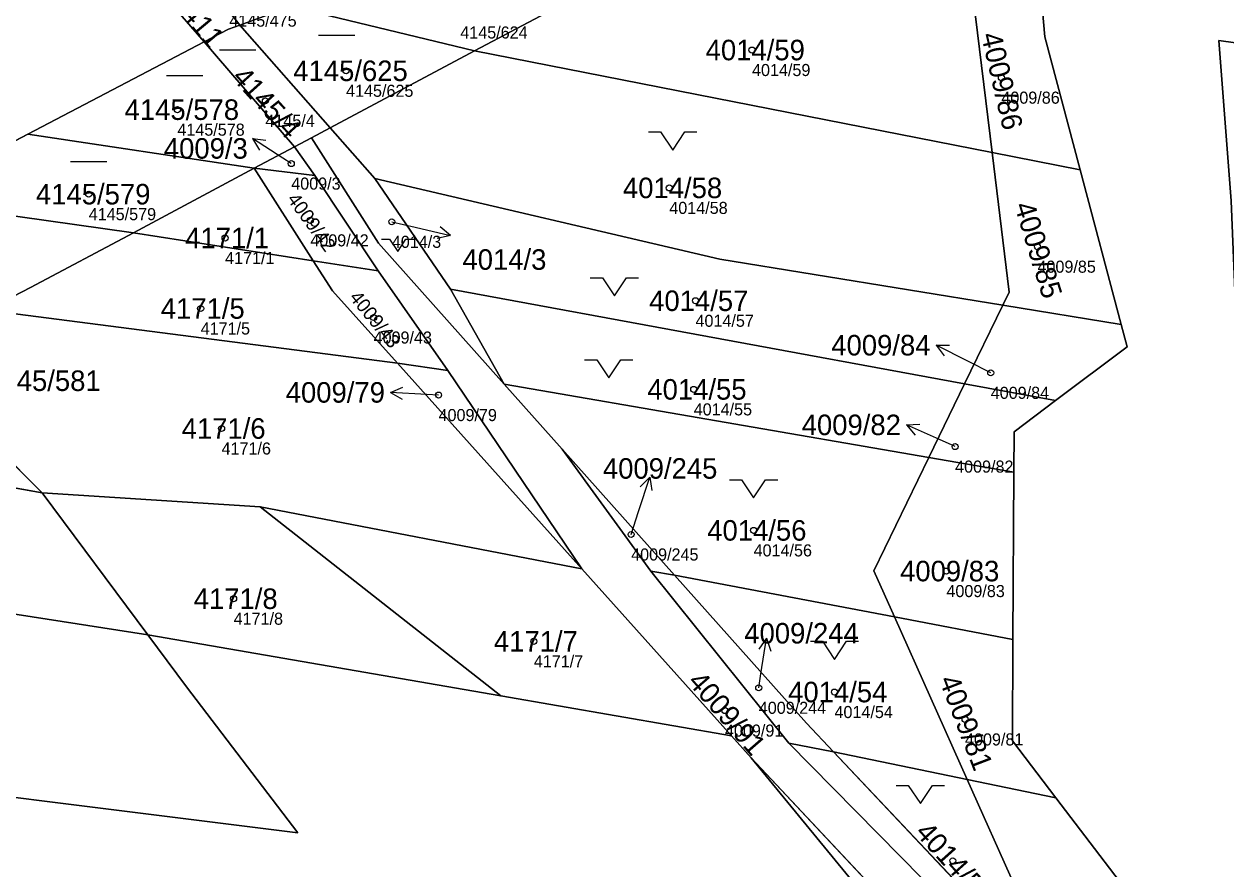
# Model space of a CAD drawing. Extents: x -739214 to -733252, y -1147612 to -1142842.
# Drawn here: x -735904 to -735804.4, y -1146808.7 to -1146738.8 of the extents above; entities that cross this region are included whole.
import ezdxf

# ---------------------------------------------------------------- set-up
doc = ezdxf.new("R2010")
doc.units = 0
for name, color, linetype in [('Definiční body', 7, 'Continuous'), ('Hranice parcel', 7, 'Continuous'), ('Parcelní čísla', 7, 'Continuous'), ('Polygon parcely', 7, 'Continuous'), ('Pop  PČ popisy', 7, 'Continuous'), ('Značky kultur', 7, 'Continuous')]:
    doc.layers.add(name, color=color, linetype=linetype)

msp = doc.modelspace()

# ---------------------------------------------------------------- linework, layer by layer
at = {"layer": 'Definiční body'}
for centre in [(-735843.67, -1146740.91), (-735877.29, -1146742.63), (-735823.02, -1146743.2), (-735891.26, -1146745.85), (-735883.97, -1146745.12), (-735881.83, -1146750.32), (-735898.6, -1146752.85), (-735850.52, -1146752.33), (-735880.25, -1146755.02), (-735873.5, -1146755.14), (-735887.31, -1146756.48), (-735820.03, -1146757.2), (-735848.35, -1146761.68), (-735889.33, -1146762.32), (-735875.01, -1146763.07), (-735823.9, -1146767.65), (-735869.63, -1146769.49), (-735848.5, -1146769.02), (-735887.6, -1146772.26), (-735826.85, -1146773.76), (-735843.54, -1146780.7), (-735853.68, -1146781.04), (-735827.57, -1146784.07), (-735886.6, -1146786.36), (-735861.74, -1146789.89), (-735843.11, -1146793.74), (-735836.84, -1146794.09), (-735845.91, -1146795.63), (-735826.03, -1146796.36), (-735827.04, -1146808.07)]:
    msp.add_circle(centre, 0.25, dxfattribs=at)
at = {"layer": 'Hranice parcel'}
for p, q in [((-735886.08, -1146738.84), (-735888.51, -1146735.68)), ((-735825.35, -1146736.54), (-735823.78, -1146749.41)), ((-735886.08, -1146738.84), (-735881.86, -1146737.3)), ((-735881.86, -1146737.3), (-735866.65, -1146740.99)), ((-735886.08, -1146738.84), (-735887.02, -1146739.18)), ((-735878.6, -1146747.35), (-735886.08, -1146738.84)), ((-735887.02, -1146739.18), (-735889.03, -1146740.23)), ((-735903.64, -1146747.89), (-735889.03, -1146740.23)), ((-735889.03, -1146740.23), (-735881.56, -1146748.93)), ((-735866.65, -1146740.99), (-735878.6, -1146747.35)), ((-735823.78, -1146749.41), (-735866.65, -1146740.99)), ((-735878.6, -1146747.35), (-735880.16, -1146748.18)), ((-735874.92, -1146751.54), (-735878.6, -1146747.35)), ((-735914.07, -1146753.35), (-735903.64, -1146747.89)), ((-735903.64, -1146747.89), (-735884.9, -1146750.71)), ((-735881.56, -1146748.93), (-735880.16, -1146748.18)), ((-735881.56, -1146748.93), (-735884.9, -1146750.71)), ((-735879.87, -1146751.31), (-735881.56, -1146748.93)), ((-735816.5, -1146750.84), (-735823.78, -1146749.41)), ((-735884.9, -1146750.71), (-735894.9, -1146756.04)), ((-735884.9, -1146750.71), (-735879.87, -1146751.31)), ((-735880, -1146758.36), (-735884.9, -1146750.71)), ((-735874.62, -1146759.2), (-735879.87, -1146751.31)), ((-735868.65, -1146760.71), (-735874.92, -1146751.54)), ((-735813.09, -1146763.64), (-735816.5, -1146750.84)), ((-735914.07, -1146753.35), (-735894.9, -1146756.04)), ((-735894.9, -1146756.04), (-735880, -1146758.36)), ((-735880, -1146758.36), (-735874.62, -1146759.2)), ((-735868.86, -1146767.45), (-735874.62, -1146759.2)), ((-735864.2, -1146768.59), (-735868.65, -1146760.71)), ((-735826.07, -1146768.56), (-735868.65, -1146760.71)), ((-735907.08, -1146762.46), (-735873.04, -1146766.85)), ((-735822.9, -1146762.05), (-735826.07, -1146768.56)), ((-735813.09, -1146763.64), (-735822.9, -1146762.05)), ((-735902.46, -1146777.59), (-735914.03, -1146766.04)), ((-735873.04, -1146766.85), (-735868.86, -1146767.45)), ((-735873.04, -1146766.85), (-735857.77, -1146783.88)), ((-735857.77, -1146783.88), (-735868.86, -1146767.45)), ((-735864.2, -1146768.59), (-735829.03, -1146774.66)), ((-735859.39, -1146773.98), (-735864.2, -1146768.59)), ((-735826.07, -1146768.56), (-735829.03, -1146774.66)), ((-735818.53, -1146769.95), (-735826.07, -1146768.56)), ((-735902.46, -1146777.59), (-735945.61, -1146769.88)), ((-735852.05, -1146784.09), (-735859.39, -1146773.98)), ((-735859.39, -1146773.98), (-735850.1, -1146784.41)), ((-735829.03, -1146774.66), (-735821.99, -1146775.87)), ((-735822.06, -1146789.73), (-735821.99, -1146775.87)), ((-735893.71, -1146789.34), (-735902.46, -1146777.59)), ((-735902.46, -1146777.59), (-735884.4, -1146778.76)), ((-735962.39, -1146778.66), (-735893.71, -1146789.34)), ((-735884.4, -1146778.76), (-735857.77, -1146783.88)), ((-735884.4, -1146778.76), (-735864.46, -1146794.41)), ((-735857.77, -1146783.88), (-735845.36, -1146797.72)), ((-735840.63, -1146798.33), (-735852.05, -1146784.09)), ((-735850.1, -1146784.41), (-735852.05, -1146784.09)), ((-735831.88, -1146787.87), (-735850.1, -1146784.41)), ((-735822.06, -1146789.73), (-735831.88, -1146787.87)), ((-735831.88, -1146787.87), (-735825.86, -1146801.33)), ((-735893.71, -1146789.34), (-735864.46, -1146794.41)), ((-735864.46, -1146794.41), (-735845.36, -1146797.72)), ((-735845.36, -1146797.72), (-735843.73, -1146799.54)), ((-735836.93, -1146799.05), (-735840.63, -1146798.33)), ((-735843.73, -1146799.54), (-735831.11, -1146813.02)), ((-735832.86, -1146812.79), (-735843.73, -1146799.54)), ((-735825.86, -1146801.33), (-735836.93, -1146799.05)), ((-735836.93, -1146799.05), (-735817.86, -1146819.23)), ((-735818.51, -1146802.85), (-735825.86, -1146801.33)), ((-735825.86, -1146801.33), (-735817.86, -1146819.23))]:
    msp.add_line(p, q, dxfattribs=at)
for points in [[(-735898.88, -1146728.02), (-735892.16, -1146736.62), (-735889.03, -1146740.23)], [(-735856.03, -1146730.65), (-735855.21, -1146734.89), (-735866.65, -1146740.99)], [(-735816.5, -1146750.84), (-735819.43, -1146739.82), (-735819.6, -1146737.64)], [(-735749.2, -1146774.34), (-735803.55, -1146764.23), (-735803.99, -1146753.41), (-735805.02, -1146740.12), (-735746.28, -1146748.34), (-735749.2, -1146774.34)], [(-735880.16, -1146748.18), (-735874.61, -1146756.91), (-735864.2, -1146768.59)], [(-735823.78, -1146749.41), (-735822.37, -1146760.96), (-735822.9, -1146762.05)], [(-735822.9, -1146762.05), (-735846.33, -1146758.24), (-735874.92, -1146751.54)], [(-735907.08, -1146762.46), (-735903.41, -1146760.57), (-735894.9, -1146756.04)], [(-735880, -1146758.36), (-735878.41, -1146760.85), (-735873.04, -1146766.85)], [(-735818.53, -1146769.95), (-735812.6, -1146765.49), (-735813.09, -1146763.64)], [(-735821.99, -1146775.87), (-735821.97, -1146772.54), (-735818.53, -1146769.95)], [(-735829.03, -1146774.66), (-735833.59, -1146784.04), (-735831.88, -1146787.87)], [(-735850.1, -1146784.41), (-735839.17, -1146796.68), (-735836.93, -1146799.05)], [(-735971.53, -1146795.7), (-735969.6, -1146794.7), (-735881.27, -1146805.74), (-735890.49, -1146793.67), (-735893.71, -1146789.34)], [(-735818.51, -1146802.85), (-735822.1, -1146798.12), (-735822.06, -1146789.73)], [(-735804.43, -1146839.52), (-735822.17, -1146817.05), (-735840.63, -1146798.33)], [(-735805.46, -1146816.88), (-735810.43, -1146813.47), (-735818.51, -1146802.85)]]:
    msp.add_lwpolyline(points, dxfattribs=at)
at = {"layer": 'Polygon parcely'}
for points in [[(-735914.07, -1146753.35), (-735903.64, -1146747.89), (-735889.03, -1146740.23), (-735892.16, -1146736.62), (-735898.88, -1146728.02), (-735901.57, -1146727.02), (-735909.76, -1146719.85), (-735922.65, -1146704.42), (-735933.84, -1146703.13), (-735941.86, -1146713.69), (-735938.75, -1146718.95), (-735935.75, -1146732.14), (-735985.68, -1146723.28), (-736007.65, -1146721.94), (-736031.93, -1146726.58), (-736043.74, -1146728.83), (-736064.23, -1146728.39), (-736076.7, -1146728.12), (-736081.12, -1146733.26), (-736090.37, -1146744), (-736100.78, -1146756.09), (-735962.39, -1146778.66), (-735945.61, -1146769.88), (-735925.38, -1146759.28)], [(-735892.16, -1146736.62), (-735889.03, -1146740.23), (-735887.02, -1146739.18), (-735886.08, -1146738.84), (-735888.51, -1146735.68), (-735893.09, -1146729.71), (-735894.56, -1146729.63), (-735898.88, -1146728.02)], [(-735856.03, -1146730.65), (-735860.58, -1146729.52), (-735881.86, -1146737.3), (-735866.65, -1146740.99), (-735855.21, -1146734.89)], [(-735855.21, -1146734.89), (-735866.65, -1146740.99), (-735823.78, -1146749.41), (-735825.35, -1146736.54), (-735856.03, -1146730.65)], [(-735881.86, -1146737.3), (-735888.51, -1146735.68), (-735886.08, -1146738.84)], [(-735816.5, -1146750.84), (-735819.43, -1146739.82), (-735819.6, -1146737.64), (-735825.35, -1146736.54), (-735823.78, -1146749.41)], [(-735886.08, -1146738.84), (-735878.6, -1146747.35), (-735866.65, -1146740.99), (-735881.86, -1146737.3)], [(-735887.02, -1146739.18), (-735889.03, -1146740.23), (-735881.56, -1146748.93), (-735880.16, -1146748.18), (-735878.6, -1146747.35), (-735886.08, -1146738.84)], [(-735884.9, -1146750.71), (-735881.56, -1146748.93), (-735889.03, -1146740.23), (-735903.64, -1146747.89)], [(-735749.2, -1146774.34), (-735803.55, -1146764.23), (-735803.99, -1146753.41), (-735805.02, -1146740.12), (-735746.28, -1146748.34)], [(-735749.2, -1146774.34), (-735746.28, -1146748.34), (-735805.02, -1146740.12), (-735803.99, -1146753.41), (-735803.55, -1146764.23)], [(-735878.6, -1146747.35), (-735874.92, -1146751.54), (-735846.33, -1146758.24), (-735822.9, -1146762.05), (-735822.37, -1146760.96), (-735823.78, -1146749.41), (-735866.65, -1146740.99)], [(-735880.16, -1146748.18), (-735874.61, -1146756.91), (-735864.2, -1146768.59), (-735868.65, -1146760.71), (-735874.92, -1146751.54), (-735878.6, -1146747.35)], [(-735894.9, -1146756.04), (-735884.9, -1146750.71), (-735903.64, -1146747.89), (-735914.07, -1146753.35)], [(-735881.56, -1146748.93), (-735884.9, -1146750.71), (-735879.87, -1146751.31)], [(-735813.09, -1146763.64), (-735816.5, -1146750.84), (-735823.78, -1146749.41), (-735822.37, -1146760.96), (-735822.9, -1146762.05)], [(-735880, -1146758.36), (-735884.9, -1146750.71), (-735894.9, -1146756.04)], [(-735874.62, -1146759.2), (-735879.87, -1146751.31), (-735884.9, -1146750.71), (-735880, -1146758.36)], [(-735822.9, -1146762.05), (-735846.33, -1146758.24), (-735874.92, -1146751.54), (-735868.65, -1146760.71), (-735826.07, -1146768.56)], [(-735894.9, -1146756.04), (-735914.07, -1146753.35), (-735925.38, -1146759.28), (-735907.08, -1146762.46), (-735903.41, -1146760.57)], [(-735873.04, -1146766.85), (-735878.41, -1146760.85), (-735880, -1146758.36), (-735894.9, -1146756.04), (-735903.41, -1146760.57), (-735907.08, -1146762.46)], [(-735878.41, -1146760.85), (-735873.04, -1146766.85), (-735868.86, -1146767.45), (-735874.62, -1146759.2), (-735880, -1146758.36)], [(-735945.61, -1146769.88), (-735902.46, -1146777.59), (-735914.03, -1146766.04), (-735925.38, -1146759.28)], [(-735826.07, -1146768.56), (-735868.65, -1146760.71), (-735864.2, -1146768.59), (-735829.03, -1146774.66)], [(-735884.4, -1146778.76), (-735857.77, -1146783.88), (-735873.04, -1146766.85), (-735907.08, -1146762.46), (-735914.03, -1146766.04), (-735902.46, -1146777.59)], [(-735818.53, -1146769.95), (-735812.6, -1146765.49), (-735813.09, -1146763.64), (-735822.9, -1146762.05), (-735826.07, -1146768.56)], [(-735868.86, -1146767.45), (-735873.04, -1146766.85), (-735857.77, -1146783.88)], [(-735859.39, -1146773.98), (-735850.1, -1146784.41), (-735831.88, -1146787.87), (-735833.59, -1146784.04), (-735829.03, -1146774.66), (-735864.2, -1146768.59)], [(-735821.97, -1146772.54), (-735818.53, -1146769.95), (-735826.07, -1146768.56), (-735829.03, -1146774.66), (-735821.99, -1146775.87)], [(-735902.46, -1146777.59), (-735945.61, -1146769.88), (-735962.39, -1146778.66), (-735893.71, -1146789.34)], [(-735859.39, -1146773.98), (-735852.05, -1146784.09), (-735850.1, -1146784.41)], [(-735822.06, -1146789.73), (-735821.99, -1146775.87), (-735829.03, -1146774.66), (-735833.59, -1146784.04), (-735831.88, -1146787.87)], [(-735864.46, -1146794.41), (-735884.4, -1146778.76), (-735902.46, -1146777.59), (-735893.71, -1146789.34)], [(-735971.53, -1146795.7), (-735969.6, -1146794.7), (-735881.27, -1146805.74), (-735890.49, -1146793.67), (-735893.71, -1146789.34), (-735962.39, -1146778.66), (-735989.23, -1146792.72)], [(-735864.46, -1146794.41), (-735845.36, -1146797.72), (-735857.77, -1146783.88), (-735884.4, -1146778.76)], [(-735850.1, -1146784.41), (-735852.05, -1146784.09), (-735840.63, -1146798.33), (-735836.93, -1146799.05), (-735839.17, -1146796.68)], [(-735850.1, -1146784.41), (-735839.17, -1146796.68), (-735836.93, -1146799.05), (-735825.86, -1146801.33), (-735831.88, -1146787.87)], [(-735822.1, -1146798.12), (-735822.06, -1146789.73), (-735831.88, -1146787.87), (-735825.86, -1146801.33), (-735818.51, -1146802.85)], [(-735827.07, -1146839.14), (-735836.87, -1146812.26), (-735832.86, -1146812.79), (-735843.73, -1146799.54), (-735845.36, -1146797.72), (-735864.46, -1146794.41), (-735893.71, -1146789.34), (-735890.49, -1146793.67), (-735881.27, -1146805.74), (-735969.6, -1146794.7), (-735971.53, -1146795.7), (-735944.31, -1146800.25), (-735946.09, -1146817.61), (-735936.43, -1146819.57), (-735897.37, -1146828.72), (-735868.95, -1146833.94)], [(-735836.93, -1146799.05), (-735840.63, -1146798.33), (-735822.17, -1146817.05), (-735804.43, -1146839.52), (-735817.86, -1146819.23)], [(-735832.86, -1146812.79), (-735831.11, -1146813.02), (-735843.73, -1146799.54)], [(-735836.93, -1146799.05), (-735817.86, -1146819.23), (-735825.86, -1146801.33)], [(-735805.46, -1146816.88), (-735810.43, -1146813.47), (-735818.51, -1146802.85), (-735825.86, -1146801.33), (-735817.86, -1146819.23), (-735804.43, -1146839.52), (-735804.63, -1146835.12)]]:
    msp.add_lwpolyline(points, close=True, dxfattribs=at)
for points in [[(-735804.41, -1146720.23), (-735807.23, -1146720.89), (-735820.66, -1146724.05), (-735819.6, -1146737.64), (-735819.43, -1146739.82), (-735816.5, -1146750.84), (-735813.09, -1146763.64), (-735812.6, -1146765.49), (-735818.53, -1146769.95), (-735821.97, -1146772.54), (-735821.99, -1146775.87), (-735822.06, -1146789.73), (-735822.1, -1146798.12), (-735818.51, -1146802.85), (-735810.43, -1146813.47), (-735805.46, -1146816.88), (-735802.35, -1146819.01)], [(-735799.49, -1146842.82), (-735804.43, -1146839.52), (-735822.17, -1146817.05), (-735840.63, -1146798.33), (-735852.05, -1146784.09), (-735859.39, -1146773.98), (-735864.2, -1146768.59), (-735874.61, -1146756.91), (-735880.16, -1146748.18), (-735881.56, -1146748.93), (-735879.87, -1146751.31), (-735874.62, -1146759.2), (-735868.86, -1146767.45), (-735857.77, -1146783.88), (-735845.36, -1146797.72), (-735843.73, -1146799.54), (-735831.11, -1146813.02), (-735821.58, -1146822.89), (-735805.88, -1146841.45), (-735801.38, -1146850.86)]]:
    msp.add_lwpolyline(points, dxfattribs=at)
at = {"layer": 'Pop  PČ popisy'}
for p, q in [((-735882.52, -1146749.88), (-735885.037, -1146748.246)), ((-735885.037, -1146748.246), (-735883.924, -1146748.371)), ((-735885.037, -1146748.246), (-735884.47, -1146749.211)), ((-735881.83, -1146750.32), (-735882.52, -1146749.88)), ((-735873.5, -1146755.14), (-735871.57, -1146755.59)), ((-735871.57, -1146755.59), (-735868.646, -1146756.265)), ((-735868.646, -1146756.265), (-735869.509, -1146755.552)), ((-735868.646, -1146756.265), (-735869.734, -1146756.528)), ((-735825.75, -1146766.71), (-735828.424, -1146765.348)), ((-735828.424, -1146765.348), (-735827.304, -1146765.356)), ((-735828.424, -1146765.348), (-735827.759, -1146766.248)), ((-735823.9, -1146767.65), (-735825.75, -1146766.71)), ((-735873.607, -1146769.283), (-735872.581, -1146768.835)), ((-735870.61, -1146769.44), (-735873.607, -1146769.283)), ((-735873.607, -1146769.283), (-735872.633, -1146769.835)), ((-735869.63, -1146769.49), (-735870.61, -1146769.44)), ((-735830.882, -1146771.959), (-735829.763, -1146771.909)), ((-735828.14, -1146773.18), (-735830.882, -1146771.959)), ((-735830.882, -1146771.959), (-735830.17, -1146772.824)), ((-735826.85, -1146773.76), (-735828.14, -1146773.18)), ((-735853.07, -1146779.14), (-735852.143, -1146776.286)), ((-735852.143, -1146776.286), (-735852.928, -1146777.084)), ((-735852.143, -1146776.286), (-735851.976, -1146777.393)), ((-735853.68, -1146781.04), (-735853.07, -1146779.14)), ((-735842.461, -1146789.626), (-735843.112, -1146790.537)), ((-735842.93, -1146792.59), (-735842.461, -1146789.626)), ((-735842.461, -1146789.626), (-735842.123, -1146790.693)), ((-735843.11, -1146793.74), (-735842.93, -1146792.59))]:
    msp.add_line(p, q, dxfattribs=at)
at = {"layer": 'Značky kultur'}
for p, q in [((-735879.558, -1146739.67), (-735876.558, -1146739.67)), ((-735887.768, -1146740.9), (-735884.768, -1146740.9)), ((-735892.158, -1146743.03), (-735889.158, -1146743.03)), ((-735852.24, -1146747.7), (-735851.24, -1146747.7)), ((-735851.24, -1146747.7), (-735850.24, -1146749.2)), ((-735850.24, -1146749.2), (-735849.24, -1146747.7)), ((-735849.24, -1146747.7), (-735848.24, -1146747.7)), ((-735900.098, -1146750.15), (-735897.098, -1146750.15)), ((-735874.35, -1146756.585), (-735873.68, -1146756.585)), ((-735873.68, -1146756.585), (-735873.01, -1146757.59)), ((-735873.01, -1146757.59), (-735872.34, -1146756.585)), ((-735872.34, -1146756.585), (-735871.67, -1146756.585)), ((-735857.06, -1146759.77), (-735856.06, -1146759.77)), ((-735856.06, -1146759.77), (-735855.06, -1146761.27)), ((-735855.06, -1146761.27), (-735854.06, -1146759.77)), ((-735854.06, -1146759.77), (-735853.06, -1146759.77)), ((-735857.53, -1146766.56), (-735856.53, -1146766.56)), ((-735856.53, -1146766.56), (-735855.53, -1146768.06)), ((-735855.53, -1146768.06), (-735854.53, -1146766.56)), ((-735854.53, -1146766.56), (-735853.53, -1146766.56)), ((-735845.54, -1146776.5), (-735844.54, -1146776.5)), ((-735844.54, -1146776.5), (-735843.54, -1146778)), ((-735843.54, -1146778), (-735842.54, -1146776.5)), ((-735842.54, -1146776.5), (-735841.54, -1146776.5)), ((-735838.84, -1146789.89), (-735837.84, -1146789.89)), ((-735837.84, -1146789.89), (-735836.84, -1146791.39)), ((-735836.84, -1146791.39), (-735835.84, -1146789.89)), ((-735835.84, -1146789.89), (-735834.84, -1146789.89)), ((-735831.73, -1146801.82), (-735830.73, -1146801.82)), ((-735830.73, -1146801.82), (-735829.73, -1146803.32)), ((-735829.73, -1146803.32), (-735828.73, -1146801.82)), ((-735828.73, -1146801.82), (-735827.73, -1146801.82))]:
    msp.add_line(p, q, dxfattribs=at)

# ---------------------------------------------------------------- texts
at = {"layer": 'Definiční body'}
for s, p in [('4145/475', (-735886.96, -1146738.976)), ('4145/624', (-735867.83, -1146739.956)), ('4014/59', (-735843.67, -1146743.066)), ('4145/625', (-735877.29, -1146744.786)), ('4009/86', (-735823.02, -1146745.356)), ('4145/4', (-735883.97, -1146747.276)), ('4145/578', (-735891.26, -1146748.006)), ('4009/3', (-735881.83, -1146752.476)), ('4014/58', (-735850.52, -1146754.486)), ('4145/579', (-735898.6, -1146755.006)), ('4009/42', (-735880.25, -1146757.176)), ('4014/3', (-735873.5, -1146757.296)), ('4171/1', (-735887.31, -1146758.636)), ('4009/85', (-735820.03, -1146759.356)), ('4171/5', (-735889.33, -1146764.476)), ('4014/57', (-735848.35, -1146763.836)), ('4009/43', (-735875.01, -1146765.226)), ('4009/84', (-735823.9, -1146769.806)), ('4009/79', (-735869.63, -1146771.646)), ('4014/55', (-735848.5, -1146771.176)), ('4171/6', (-735887.6, -1146774.416)), ('4009/82', (-735826.85, -1146775.916)), ('4009/245', (-735853.68, -1146783.196)), ('4014/56', (-735843.54, -1146782.856)), ('4009/83', (-735827.57, -1146786.226)), ('4171/8', (-735886.6, -1146788.516)), ('4171/7', (-735861.74, -1146792.046)), ('4009/244', (-735843.11, -1146795.896)), ('4014/54', (-735836.84, -1146796.246)), ('4009/91', (-735845.91, -1146797.786)), ('4009/81', (-735826.03, -1146798.516))]:
    msp.add_text(s, height=1, dxfattribs=at).set_placement(p)
at = {"layer": 'Parcelní čísla'}
for s, height, rotation, p in [('4145/411', 1.7, 310, (-735894.66, -1146733.608)), ('4009/86', 1.7, 283, (-735824.711, -1146739.651)), ('4145/4', 1.7, 312, (-735886.813, -1146743.232)), ('4009/42', 1.14, 306, (-735882.223, -1146753.272)), ('4009/85', 1.7, 287, (-735821.965, -1146753.778)), ('4009/43', 1.14, 309, (-735877.072, -1146761.428)), ('4009/91', 1.7, 311, (-735849.069, -1146793.291)), ('4009/81', 1.7, 291, (-735828.198, -1146793.081)), ('4014/53', 1.7, 312, (-735830.239, -1146805.786))]:
    msp.add_text(s, height=height, rotation=rotation, dxfattribs=at).set_placement(p)
for s, p in [('4014/59', (-735847.508, -1146741.76)), ('4145/625', (-735881.66, -1146743.48)), ('4145/578', (-735895.63, -1146746.7)), ('4009/3', (-735892.381, -1146749.91)), ('4014/58', (-735854.358, -1146753.18)), ('4145/579', (-735902.97, -1146753.7)), ('4171/1', (-735890.615, -1146757.33)), ('4014/3', (-735867.65, -1146759.113)), ('4014/57', (-735852.188, -1146762.53)), ('4171/5', (-735892.635, -1146763.17)), ('4009/84', (-735837.106, -1146766.21)), ('4145/581', (-735907.09, -1146769.153)), ('4009/79', (-735882.286, -1146770.12)), ('4014/55', (-735852.338, -1146769.87)), ('4171/6', (-735890.905, -1146773.11)), ('4009/82', (-735839.556, -1146772.81)), ('4009/245', (-735856.02, -1146776.42)), ('4014/56', (-735847.378, -1146781.55)), ('4009/83', (-735831.408, -1146784.92)), ('4171/8', (-735889.905, -1146787.21)), ('4009/244', (-735844.31, -1146790.07)), ('4171/7', (-735865.045, -1146790.74)), ('4014/54', (-735840.678, -1146794.94))]:
    msp.add_text(s, height=1.7, dxfattribs=at).set_placement(p)

doc.saveas('drawing.dxf')
